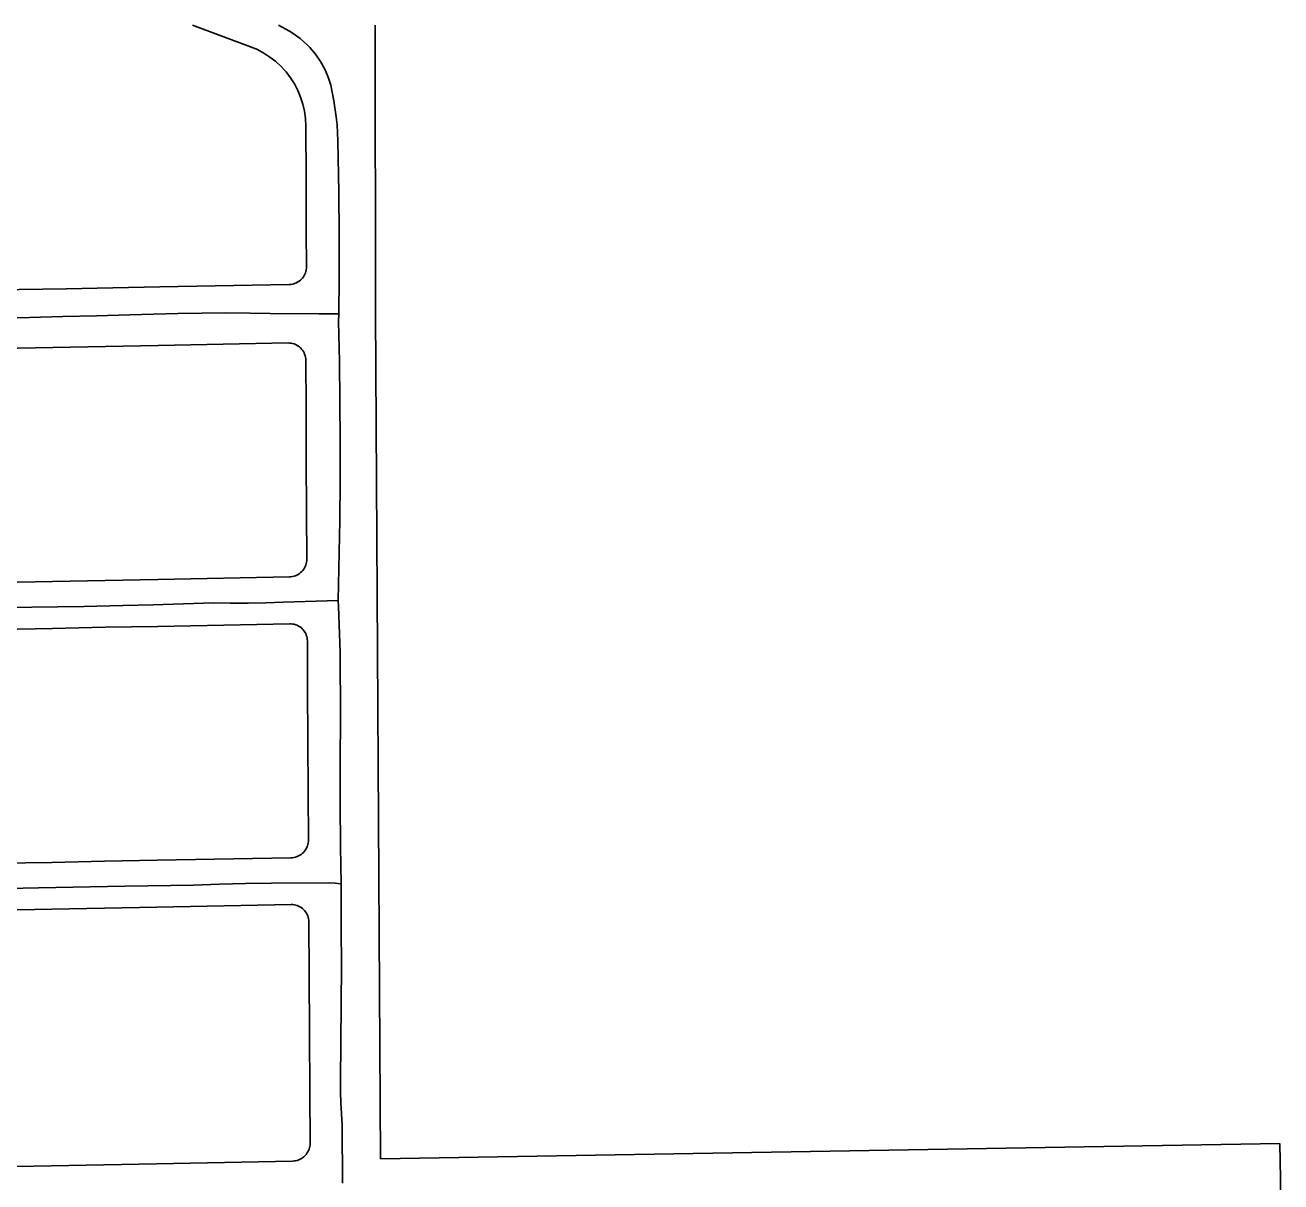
# Model space of a CAD drawing. Extents: x -2233 to 187241, y 4582 to 150524.
# Drawn here: x 110322 to 111395, y 62033 to 63022 of the extents above; entities that cross this region are included whole.
import ezdxf

# ---------------------------------------------------------------- set-up
doc = ezdxf.new("R2010")
doc.units = 0
doc.layers.add('GE_X_CL_2000', color=7, linetype='Continuous')
doc.layers.add('RW_X_Fee_RW', color=7, linetype='Continuous')

msp = doc.modelspace()

# ---------------------------------------------------------------- linework, layer by layer
at = {"layer": 'GE_X_CL_2000'}
for points in [[(110538.3, 63021.6), (110547.8, 63016.5), (110550.9, 63014.6), (110557, 63010.2), (110562.6, 63005.2), (110565.2, 63002.5), (110570, 62996.8), (110574.3, 62990.6), (110577.9, 62984.1), (110580.8, 62977.2), (110582, 62973.7), (110583.1, 62970.2), (110585.7, 62957), (110587.7, 62943.3), (110588.4, 62936.5), (110588.9, 62929.6), (110589.2, 62922.8), (110589.9, 62878.9), (110590.1, 62842.1), (110590.1, 62805.3), (110589.8, 62775)], [(109930.6, 62765), (109940.2, 62765.4), (109993.5, 62763.8), (110035.5, 62764.9), (110088.6, 62765.6), (110122.5, 62766.6), (110208.5, 62769.1), (110268.3, 62770.8), (110293.5, 62771.2), (110297, 62771.3), (110325.6, 62771.9), (110354.1, 62772.5), (110382.7, 62773.2), (110411.2, 62773.9), (110431.6, 62774.7), (110452.2, 62775.3), (110472.8, 62775.6), (110493.4, 62775.7), (110514, 62775.5), (110531.2, 62775.1), (110572.7, 62774.9), (110589.8, 62775)], [(110589.8, 62775), (110589.7, 62768.3), (110590.4, 62734.2), (110590.8, 62700.2), (110591, 62666.3), (110591, 62632.3), (110590.7, 62598.3), (110589.4, 62529.8)], [(109691.2, 62513.9), (109736.3, 62514.7), (109795.6, 62515.6), (109917.5, 62517.9), (109977, 62519), (110041.1, 62520.2), (110114, 62521.2), (110173.6, 62523.2), (110232.4, 62524.5), (110256.5, 62524.2), (110275.4, 62523.5), (110293.5, 62523.7), (110301.4, 62523.7), (110327.4, 62524.1), (110371.9, 62524.8), (110405.3, 62525.5), (110431.2, 62526.2), (110457.2, 62527), (110482.8, 62527.8), (110497.4, 62527.6), (110512.4, 62527.6), (110527.4, 62527.9), (110542.4, 62528.5), (110589.4, 62529.8)], [(110589.4, 62529.8), (110589.6, 62524.8), (110591, 62485.7), (110591.4, 62429.5), (110591.1, 62392.9), (110591, 62356.2), (110591.3, 62319.6), (110591.8, 62287.9)], [(109690.9, 62275), (109730.9, 62275.3), (109794.5, 62276.3), (109845.4, 62277.4), (109961.9, 62280.3), (110019.7, 62281.5), (110069, 62281.3), (110178.4, 62282.8), (110219.9, 62283.2), (110259.6, 62283), (110293.5, 62283.6), (110333.3, 62284.4), (110407, 62285.7), (110465.6, 62286.7), (110487.8, 62287.5), (110510.1, 62288.1), (110532.4, 62288.4), (110581.9, 62288.5), (110586.8, 62288.3), (110591.8, 62287.9)], [(110591.8, 62287.9), (110592, 62250.3), (110592.1, 62217.6), (110592, 62184.9), (110591.7, 62152.3), (110591.3, 62119.4), (110591.4, 62110), (110591.7, 62100.5), (110592.2, 62091.1), (110592.9, 62081.6), (110593, 62031.9)]]:
    msp.add_lwpolyline(points, dxfattribs=at)
at = {"layer": 'RW_X_Fee_RW'}
for p, q in [((110464.8, 63021.6), (110514.5, 63003.1)), ((110621.1, 63021.6), (110621.4, 62776.4)), ((110621.4, 62776.4), (110625.4, 62052.7)), ((110625.4, 62052.7), (111394.3, 62065.9)), ((111394.3, 62065.9), (111394.7, 62035.9)), ((111394.7, 62035.9), (111395.1, 62005.9))]:
    msp.add_line(p, q, dxfattribs=at)
for points in [[(110561.6, 62935.6), (110561.3, 62941.9), (110560.5, 62948.1), (110559.1, 62954.2), (110557.2, 62960.1), (110554.8, 62965.9), (110551.9, 62971.4), (110548.6, 62976.7), (110544.8, 62981.7), (110543.1, 62983.5), (110540.6, 62986.3), (110536, 62990.5), (110531, 62994.3), (110525.8, 62997.7), (110520.3, 63000.7), (110514.5, 63003.1)], [(110561.6, 62935.6), (110561.9, 62890.3), (110562.1, 62845.3), (110562.3, 62815.1)], [(110547.6, 62800), (110548.9, 62800.1), (110550.2, 62800.3), (110551.4, 62800.6), (110552.7, 62801), (110553.8, 62801.5), (110555, 62802.1), (110556.1, 62802.8), (110557.1, 62803.6), (110558, 62804.5), (110558.9, 62805.5), (110559.7, 62806.5), (110560.4, 62807.6), (110560.9, 62808.8), (110561.4, 62810), (110561.8, 62811.2), (110562.1, 62812.5), (110562.2, 62813.8), (110562.3, 62815.1)], [(110547.6, 62800), (110436.8, 62797.9), (110396.8, 62797.1), (110356.8, 62796.3), (110316.8, 62795.6), (110276.8, 62794.8), (110236.8, 62794), (110196.8, 62793.2), (110156.8, 62792.5), (110116.8, 62791.7), (110076.8, 62790.9), (110036.8, 62790.2)], [(109725.4, 62734.1), (109855.7, 62736.7), (109895.7, 62737.4), (109935.7, 62738.2), (109975.7, 62739), (110015.7, 62739.7), (110055.7, 62740.5), (110095.6, 62741.3), (110135.6, 62742), (110175.6, 62742.8), (110215.6, 62743.6), (110255.6, 62744.4), (110300.6, 62745.2), (110345.6, 62746.1), (110390.6, 62747), (110435.6, 62747.8), (110546.6, 62750)], [(110561.7, 62735.3), (110561.6, 62736.6), (110561.4, 62737.9), (110561.1, 62739.1), (110560.7, 62740.4), (110560.2, 62741.6), (110559.6, 62742.7), (110558.9, 62743.8), (110558.1, 62744.8), (110557.2, 62745.8), (110556.2, 62746.6), (110555.2, 62747.4), (110554.1, 62748.1), (110552.9, 62748.7), (110551.7, 62749.2), (110550.4, 62749.5), (110549.2, 62749.8), (110547.9, 62749.9), (110546.6, 62750)], [(110561.7, 62735.3), (110561.9, 62695.3), (110562.1, 62650.3), (110562.4, 62605.3), (110562.6, 62565.3)], [(110547.7, 62550), (110549, 62550.1), (110550.3, 62550.3), (110551.6, 62550.6), (110552.8, 62551), (110554, 62551.5), (110555.2, 62552.2), (110556.3, 62552.9), (110557.3, 62553.7), (110558.3, 62554.6), (110559.1, 62555.6), (110559.9, 62556.6), (110560.6, 62557.8), (110561.2, 62558.9), (110561.7, 62560.1), (110562.1, 62561.4), (110562.4, 62562.7), (110562.5, 62564), (110562.6, 62565.3)], [(109725.6, 62534.2), (109855.2, 62536.7), (109895.2, 62537.4), (109935.2, 62538.2), (109975.2, 62539), (110015.2, 62539.8), (110055.2, 62540.5), (110095.2, 62541.3), (110135.2, 62542.1), (110175.2, 62542.8), (110215.2, 62543.6), (110255.2, 62544.4), (110300.2, 62545.2), (110345.2, 62546.1), (110390.2, 62547), (110435.1, 62547.8), (110547.7, 62550)], [(109724.9, 62494.1), (109855.1, 62496.7), (109895.1, 62497.4), (109935.1, 62498.2), (109975.1, 62499), (110015.1, 62499.7), (110055.1, 62500.5), (110095.1, 62501.3), (110135.1, 62502.1), (110175.1, 62502.8), (110215.1, 62503.6), (110255.1, 62504.4), (110300.1, 62505.2), (110345.1, 62506.1), (110390.1, 62507), (110435.1, 62507.8), (110547.9, 62510)], [(110563, 62495.3), (110562.9, 62496.6), (110562.8, 62497.9), (110562.5, 62499.2), (110562.1, 62500.4), (110561.6, 62501.6), (110561, 62502.8), (110560.2, 62503.8), (110559.4, 62504.9), (110558.6, 62505.8), (110557.6, 62506.7), (110556.5, 62507.5), (110555.4, 62508.1), (110554.3, 62508.7), (110553.1, 62509.2), (110551.8, 62509.6), (110550.5, 62509.8), (110549.2, 62510), (110547.9, 62510)], [(110563, 62495.3), (110563.2, 62455.3), (110563.5, 62410.3), (110563.7, 62365.3), (110563.9, 62325.4)], [(110549, 62310.1), (110550.3, 62310.1), (110551.6, 62310.3), (110552.9, 62310.6), (110554.2, 62311.1), (110555.4, 62311.6), (110556.5, 62312.2), (110557.6, 62312.9), (110558.7, 62313.7), (110559.6, 62314.6), (110560.5, 62315.6), (110561.3, 62316.7), (110562, 62317.8), (110562.6, 62319), (110563.1, 62320.2), (110563.5, 62321.4), (110563.7, 62322.7), (110563.9, 62324), (110563.9, 62325.4)], [(109725, 62294.2), (109854.7, 62296.7), (109894.7, 62297.4), (109934.7, 62298.2), (109974.7, 62299), (110014.7, 62299.8), (110054.7, 62300.5), (110094.7, 62301.3), (110134.7, 62302.1), (110174.6, 62302.8), (110214.6, 62303.6), (110254.6, 62304.4), (110299.6, 62305.3), (110344.6, 62306.1), (110389.6, 62307), (110434.6, 62307.9), (110549, 62310.1)], [(109724.3, 62254.1), (109854.6, 62256.7), (109894.6, 62257.4), (109934.6, 62258.2), (109974.6, 62259), (110014.6, 62259.7), (110054.6, 62260.5), (110094.6, 62261.3), (110134.6, 62262.1), (110174.6, 62262.8), (110214.5, 62263.6), (110254.5, 62264.4), (110299.5, 62265.2), (110344.5, 62266.1), (110389.5, 62267), (110434.5, 62267.8), (110549.2, 62270)], [(110564.3, 62255.3), (110564.2, 62256.6), (110564.1, 62257.9), (110563.8, 62259.2), (110563.4, 62260.4), (110562.9, 62261.6), (110562.2, 62262.8), (110561.5, 62263.9), (110560.7, 62264.9), (110559.8, 62265.8), (110558.9, 62266.7), (110557.8, 62267.5), (110556.7, 62268.2), (110555.5, 62268.8), (110554.3, 62269.2), (110553.1, 62269.6), (110551.8, 62269.9), (110550.5, 62270), (110549.2, 62270)], [(110564.3, 62255.3), (110564.5, 62210.3), (110564.8, 62160.3), (110565.1, 62110.3), (110565.3, 62066.1)], [(110550.4, 62050.8), (110551.7, 62050.9), (110553, 62051.1), (110554.3, 62051.4), (110555.6, 62051.8), (110556.8, 62052.4), (110557.9, 62053), (110559, 62053.7), (110560.1, 62054.5), (110561, 62055.4), (110561.9, 62056.4), (110562.7, 62057.5), (110563.4, 62058.6), (110564, 62059.8), (110564.5, 62061), (110564.9, 62062.2), (110565.1, 62063.5), (110565.3, 62064.8), (110565.3, 62066.1)], [(110550.4, 62050.8), (110434, 62048.5), (110389, 62047.6), (110344, 62046.7), (110299, 62045.8), (110254, 62044.9), (110214.1, 62044.1), (110174.1, 62043.3), (110134.1, 62042.5), (110094.1, 62041.7), (110054.1, 62040.9), (110014.1, 62040.1), (109974.1, 62039.3), (109972.6, 62039.2), (109934.1, 62038.5), (109894.1, 62037.7), (109854.1, 62036.8), (109724.5, 62034.2)]]:
    msp.add_lwpolyline(points, dxfattribs=at)

doc.saveas('drawing.dxf')
